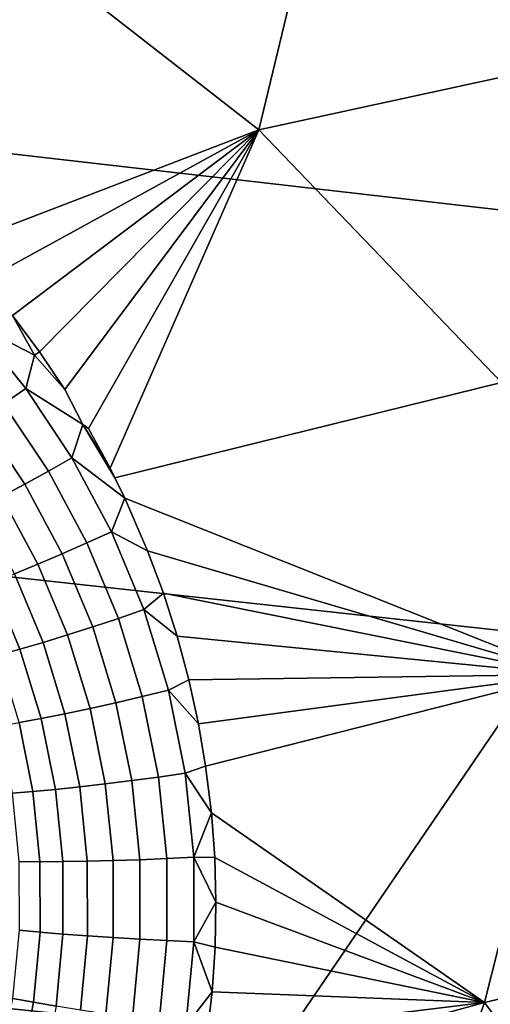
# Model space of a CAD drawing. Header units: metres. Extents: x -240 to 45, y -77 to 27.
# Tile 259 of 656: x -219.59 to -218.901, y 11.992 to 13.436. Entities that reach past the tile are written whole.
import ezdxf

# ---------------------------------------------------------------- set-up
doc = ezdxf.new("R2010")
doc.units = ezdxf.units.M
doc.layers.add('solid_102011X2', color=7, linetype='CONTINUOUS')

msp = doc.modelspace()

# ---------------------------------------------------------------- linework, layer by layer
at = {"layer": 'solid_102011X2'}
for points in [[(-219.322845, 13.813001, 298.423248), (-220.68895, 13.980868, 296.742676), (-221.142838, 13.419267, 297.049622), (-219.768387, 13.258297, 298.730621)], [(-219.23999, 13.274446, 273.145905), (-219.124649, 13.752932, 273.059631), (-218.55867, 13.861031, 272.916779), (-218.742508, 13.382254, 273.019928)], [(-217.943192, 13.646745, 300.092407), (-219.322845, 13.813001, 298.423248), (-219.768387, 13.258297, 298.730621), (-218.380753, 13.098928, 300.399811)], [(-219.23999, 13.274446, 273.145905), (-219.685745, 13.62123, 273.201233), (-219.124649, 13.752932, 273.059631)], [(-219.687119, 13.102864, 273.264374), (-219.732239, 13.148798, 273.270508), (-219.685745, 13.62123, 273.201233), (-219.23999, 13.274446, 273.145905)], [(-218.884384, 12.903912, 273.084839), (-219.23999, 13.274446, 273.145905), (-218.742508, 13.382254, 273.019928)], [(-219.642868, 13.053544, 273.25824), (-219.687119, 13.102864, 273.264374), (-219.23999, 13.274446, 273.145905)], [(-219.600922, 13.002132, 273.252289), (-219.642868, 13.053544, 273.25824), (-219.23999, 13.274446, 273.145905)], [(-219.561295, 12.948708, 273.24649), (-219.600922, 13.002132, 273.252289), (-219.23999, 13.274446, 273.145905)], [(-219.524231, 12.893467, 273.240814), (-219.561295, 12.948708, 273.24649), (-219.23999, 13.274446, 273.145905)], [(-219.49794, 12.842492, 273.236969), (-219.524231, 12.893467, 273.240814), (-219.23999, 13.274446, 273.145905), (-219.489746, 12.836514, 273.235291)], [(-219.458008, 12.778044, 273.229889), (-219.489746, 12.836514, 273.235291), (-219.23999, 13.274446, 273.145905)], [(-218.884384, 12.903912, 273.084839), (-219.451035, 12.764268, 273.228638), (-219.458008, 12.778044, 273.229889), (-219.23999, 13.274446, 273.145905)], [(-218.380753, 13.098928, 300.399811), (-219.768387, 13.258297, 298.730621), (-220.195267, 12.683364, 299.025146), (-218.800003, 12.5311, 300.694336)], [(-219.658218, 12.989697, 273.26178), (-219.648315, 13.037477, 273.260376), (-219.600922, 13.002132, 273.252289), (-219.568832, 12.943747, 273.248413)], [(-219.568832, 12.943747, 273.248413), (-219.600922, 13.002132, 273.252289), (-219.561295, 12.948708, 273.24649)], [(-219.614258, 12.872589, 273.250519), (-219.688766, 12.964288, 273.260895), (-219.658218, 12.989697, 273.26178), (-219.581573, 12.895187, 273.25058)], [(-219.581573, 12.895187, 273.25058), (-219.658218, 12.989697, 273.26178), (-219.568832, 12.943747, 273.248413)], [(-219.568832, 12.943747, 273.248413), (-219.561295, 12.948708, 273.24649), (-219.524231, 12.893467, 273.240814)], [(-219.581573, 12.895187, 273.25058), (-219.568832, 12.943747, 273.248413), (-219.524231, 12.893467, 273.240814), (-219.49794, 12.842492, 273.236969)], [(-219.54837, 12.77374, 273.240509), (-219.614258, 12.872589, 273.250519), (-219.581573, 12.895187, 273.25058), (-219.513794, 12.793295, 273.239807)], [(-219.513794, 12.793295, 273.239807), (-219.581573, 12.895187, 273.25058), (-219.49794, 12.842492, 273.236969)], [(-219.436554, 12.734402, 273.226013), (-219.451035, 12.764268, 273.228638), (-218.884384, 12.903912, 273.084839), (-218.787613, 12.475671, 273.060944)], [(-219.582947, 12.754692, 273.235992), (-219.646912, 12.850571, 273.245239), (-219.614258, 12.872589, 273.250519), (-219.54837, 12.77374, 273.240509)], [(-219.616913, 12.736485, 273.226318), (-219.678955, 12.829519, 273.234833), (-219.646912, 12.850571, 273.245239), (-219.582947, 12.754692, 273.235992)], [(-219.513794, 12.793295, 273.239807), (-219.49794, 12.842492, 273.236969), (-219.451035, 12.764268, 273.228638), (-219.436554, 12.734402, 273.226013)], [(-219.49794, 12.842492, 273.236969), (-219.489746, 12.836514, 273.235291), (-219.458008, 12.778044, 273.229889)], [(-219.49794, 12.842492, 273.236969), (-219.458008, 12.778044, 273.229889), (-219.451035, 12.764268, 273.228638)], [(-219.491974, 12.668593, 273.230896), (-219.54837, 12.77374, 273.240509), (-219.513794, 12.793295, 273.239807), (-219.455765, 12.684897, 273.229462)], [(-219.455765, 12.684897, 273.229462), (-219.513794, 12.793295, 273.239807), (-219.436554, 12.734402, 273.226013)], [(-219.528214, 12.652738, 273.227051), (-219.582947, 12.754692, 273.235992), (-219.54837, 12.77374, 273.240509), (-219.491974, 12.668593, 273.230896)], [(-219.563828, 12.637607, 273.218048), (-219.616913, 12.736485, 273.226318), (-219.582947, 12.754692, 273.235992), (-219.528214, 12.652738, 273.227051)], [(-219.598221, 12.623466, 273.204041), (-219.649673, 12.719439, 273.211639), (-219.616913, 12.736485, 273.226318), (-219.563828, 12.637607, 273.218048)], [(-219.455765, 12.684897, 273.229462), (-219.436554, 12.734402, 273.226013), (-219.402969, 12.657104, 273.219421)], [(-218.787613, 12.475671, 273.060944), (-219.402969, 12.657104, 273.219421), (-219.436554, 12.734402, 273.226013)], [(-218.800003, 12.5311, 300.694336), (-220.195267, 12.683364, 299.025146), (-220.602859, 12.089073, 299.306305), (-219.200317, 11.944119, 300.975555)], [(-219.445862, 12.558099, 273.221619), (-219.491974, 12.668593, 273.230896), (-219.455765, 12.684897, 273.229462), (-219.408325, 12.570976, 273.219574)], [(-219.408325, 12.570976, 273.219574), (-219.455765, 12.684897, 273.229462), (-219.402969, 12.657104, 273.219421), (-219.379837, 12.594951, 273.214386)], [(-219.483444, 12.545623, 273.218445), (-219.528214, 12.652738, 273.227051), (-219.491974, 12.668593, 273.230896), (-219.445862, 12.558099, 273.221619)], [(-219.520432, 12.533767, 273.210052), (-219.563828, 12.637607, 273.218048), (-219.528214, 12.652738, 273.227051), (-219.483444, 12.545623, 273.218445)], [(-218.787613, 12.475671, 273.060944), (-219.379837, 12.594951, 273.214386), (-219.402969, 12.657104, 273.219421)], [(-219.556168, 12.522738, 273.196625), (-219.598221, 12.623466, 273.204041), (-219.563828, 12.637607, 273.218048), (-219.520432, 12.533767, 273.210052)], [(-219.590027, 12.512732, 273.178375), (-219.630768, 12.610566, 273.185242), (-219.598221, 12.623466, 273.204041), (-219.556168, 12.522738, 273.196625)], [(-219.621399, 12.503922, 273.15567), (-219.660904, 12.599131, 273.162018), (-219.630768, 12.610566, 273.185242), (-219.590027, 12.512732, 273.178375)], [(-219.408325, 12.570976, 273.219574), (-219.379837, 12.594951, 273.214386), (-219.359695, 12.531862, 273.209442)], [(-218.787613, 12.475671, 273.060944), (-219.359695, 12.531862, 273.209442), (-219.379837, 12.594951, 273.214386)], [(-219.41069, 12.443315, 273.212769), (-219.445862, 12.558099, 273.221619), (-219.408325, 12.570976, 273.219574), (-219.372162, 12.452624, 273.210144)], [(-219.372162, 12.452624, 273.210144), (-219.408325, 12.570976, 273.219574), (-219.359695, 12.531862, 273.209442), (-219.34256, 12.468003, 273.20462)], [(-219.48735, 12.425946, 273.202301), (-219.520432, 12.533767, 273.210052), (-219.483444, 12.545623, 273.218445), (-219.449326, 12.434369, 273.210144)], [(-219.449326, 12.434369, 273.210144), (-219.483444, 12.545623, 273.218445), (-219.445862, 12.558099, 273.221619), (-219.41069, 12.443315, 273.212769)], [(-219.524124, 12.418193, 273.189392), (-219.556168, 12.522738, 273.196625), (-219.520432, 12.533767, 273.210052), (-219.48735, 12.425946, 273.202301)], [(-218.787613, 12.475671, 273.060944), (-219.34256, 12.468003, 273.20462), (-219.359695, 12.531862, 273.209442)], [(-217.393631, 12.38059, 302.352112), (-218.800003, 12.5311, 300.694336), (-219.200317, 11.944119, 300.975555), (-217.786987, 11.800871, 302.633026)], [(-219.55899, 12.411245, 273.171661), (-219.590027, 12.512732, 273.178375), (-219.556168, 12.522738, 273.196625), (-219.524124, 12.418193, 273.189392)], [(-219.591339, 12.405226, 273.149384), (-219.621399, 12.503922, 273.15567), (-219.590027, 12.512732, 273.178375), (-219.55899, 12.411245, 273.171661)], [(-218.787613, 12.475671, 273.060944), (-219.328461, 12.403481, 273.199951), (-219.34256, 12.468003, 273.20462)], [(-218.787613, 12.475671, 273.060944), (-219.317856, 12.341416, 273.195618), (-219.328461, 12.403481, 273.199951)], [(-219.309479, 12.273084, 273.19104), (-219.317856, 12.341416, 273.195618), (-218.787613, 12.475671, 273.060944), (-218.90921, 11.9948, 273.064026)], [(-218.48822, 12.09449, 272.957214), (-218.90921, 11.9948, 273.064026), (-218.787613, 12.475671, 273.060944)], [(-219.372162, 12.452624, 273.210144), (-219.34256, 12.468003, 273.20462), (-219.328461, 12.403481, 273.199951)], [(-219.426239, 12.320159, 273.202332), (-219.449326, 12.434369, 273.210144), (-219.41069, 12.443315, 273.212769), (-219.386917, 12.325468, 273.204498)], [(-219.386917, 12.325468, 273.204498), (-219.41069, 12.443315, 273.212769), (-219.372162, 12.452624, 273.210144), (-219.347702, 12.331114, 273.201385)], [(-219.347702, 12.331114, 273.201385), (-219.372162, 12.452624, 273.210144), (-219.328461, 12.403481, 273.199951), (-219.317856, 12.341416, 273.195618)], [(-219.464966, 12.315278, 273.194946), (-219.48735, 12.425946, 273.202301), (-219.449326, 12.434369, 273.210144), (-219.426239, 12.320159, 273.202332)], [(-219.53801, 12.307136, 273.165192), (-219.55899, 12.411245, 273.171661), (-219.524124, 12.418193, 273.189392), (-219.502457, 12.310911, 273.182495)], [(-219.502457, 12.310911, 273.182495), (-219.524124, 12.418193, 273.189392), (-219.48735, 12.425946, 273.202301), (-219.464966, 12.315278, 273.194946)], [(-219.600922, 12.301612, 273.117249), (-219.620605, 12.40024, 273.122986), (-219.591339, 12.405226, 273.149384), (-219.57103, 12.304018, 273.143311)], [(-219.57103, 12.304018, 273.143311), (-219.591339, 12.405226, 273.149384), (-219.55899, 12.411245, 273.171661), (-219.53801, 12.307136, 273.165192)], [(-219.374863, 12.205832, 273.196899), (-219.386917, 12.325468, 273.204498), (-219.347702, 12.331114, 273.201385), (-219.335327, 12.207759, 273.19339)], [(-219.347702, 12.331114, 273.201385), (-219.317856, 12.341416, 273.195618), (-219.309479, 12.273084, 273.19104)], [(-219.335327, 12.207759, 273.19339), (-219.347702, 12.331114, 273.201385), (-219.309479, 12.273084, 273.19104)], [(-219.491455, 12.202008, 273.176056), (-219.502457, 12.310911, 273.182495), (-219.464966, 12.315278, 273.194946), (-219.453613, 12.202931, 273.188141)], [(-219.453613, 12.202931, 273.188141), (-219.464966, 12.315278, 273.194946), (-219.426239, 12.320159, 273.202332), (-219.41452, 12.204213, 273.195129)], [(-219.41452, 12.204213, 273.195129), (-219.426239, 12.320159, 273.202332), (-219.386917, 12.325468, 273.204498), (-219.374863, 12.205832, 273.196899)], [(-219.590988, 12.201523, 273.111725), (-219.600922, 12.301612, 273.117249), (-219.57103, 12.304018, 273.143311), (-219.560745, 12.201299, 273.137512)], [(-219.560745, 12.201299, 273.137512), (-219.57103, 12.304018, 273.143311), (-219.53801, 12.307136, 273.165192), (-219.527374, 12.201461, 273.159058)], [(-219.527374, 12.201461, 273.159058), (-219.53801, 12.307136, 273.165192), (-219.502457, 12.310911, 273.182495), (-219.491455, 12.202008, 273.176056)], [(-219.335327, 12.207759, 273.19339), (-219.309479, 12.273084, 273.19104), (-219.304611, 12.207493, 273.18689)], [(-218.90921, 11.9948, 273.064026), (-219.304611, 12.207493, 273.18689), (-219.309479, 12.273084, 273.19104)], [(-219.590866, 12.100924, 273.106598), (-219.590988, 12.201523, 273.111725), (-219.560745, 12.201299, 273.137512), (-219.560577, 12.098074, 273.132172)], [(-219.560577, 12.098074, 273.132172), (-219.560745, 12.201299, 273.137512), (-219.527374, 12.201461, 273.159058), (-219.527161, 12.095285, 273.153473)], [(-219.527161, 12.095285, 273.153473), (-219.527374, 12.201461, 273.159058), (-219.491455, 12.202008, 273.176056), (-219.491211, 12.092606, 273.170197)], [(-219.491211, 12.092606, 273.170197), (-219.491455, 12.202008, 273.176056), (-219.453613, 12.202931, 273.188141), (-219.453354, 12.090083, 273.182007)], [(-219.453354, 12.090083, 273.182007), (-219.453613, 12.202931, 273.188141), (-219.41452, 12.204213, 273.195129), (-219.414261, 12.087762, 273.18869)], [(-219.414261, 12.087762, 273.18869), (-219.41452, 12.204213, 273.195129), (-219.374863, 12.205832, 273.196899), (-219.374603, 12.085682, 273.190155)], [(-219.374603, 12.085682, 273.190155), (-219.374863, 12.205832, 273.196899), (-219.335327, 12.207759, 273.19339), (-219.335098, 12.083879, 273.186371)], [(-219.335327, 12.207759, 273.19339), (-219.304611, 12.207493, 273.18689), (-219.302826, 12.141764, 273.182922)], [(-219.335098, 12.083879, 273.186371), (-219.335327, 12.207759, 273.19339), (-219.302826, 12.141764, 273.182922)], [(-218.90921, 11.9948, 273.064026), (-219.302826, 12.141764, 273.182922), (-219.304611, 12.207493, 273.18689)], [(-219.335098, 12.083879, 273.186371), (-219.302826, 12.141764, 273.182922), (-219.304123, 12.076125, 273.17923)], [(-218.90921, 11.9948, 273.064026), (-219.304123, 12.076125, 273.17923), (-219.302826, 12.141764, 273.182922)], [(-219.600418, 12.000768, 273.102081), (-219.590866, 12.100924, 273.106598), (-219.560577, 12.098074, 273.132172), (-219.570358, 11.995354, 273.127502)], [(-219.570358, 11.995354, 273.127502), (-219.560577, 12.098074, 273.132172), (-219.527161, 12.095285, 273.153473), (-219.537216, 11.989672, 273.148651)], [(-219.200317, 11.944119, 300.975555), (-220.602859, 12.089073, 299.306305), (-220.990524, 11.476347, 299.57373), (-219.58107, 11.3389, 301.243042)], [(-219.537216, 11.989672, 273.148651), (-219.527161, 12.095285, 273.153473), (-219.491211, 12.092606, 273.170197), (-219.501556, 11.983821, 273.165192)], [(-219.501556, 11.983821, 273.165192), (-219.491211, 12.092606, 273.170197), (-219.453354, 12.090083, 273.182007), (-219.46402, 11.977903, 273.176788)], [(-219.46402, 11.977903, 273.176788), (-219.453354, 12.090083, 273.182007), (-219.414261, 12.087762, 273.18869), (-219.425262, 11.972025, 273.183289)], [(-219.425262, 11.972025, 273.183289), (-219.414261, 12.087762, 273.18869), (-219.374603, 12.085682, 273.190155), (-219.385971, 11.966287, 273.18457)], [(-219.385971, 11.966287, 273.18457), (-219.374603, 12.085682, 273.190155), (-219.335098, 12.083879, 273.186371), (-219.346817, 11.96079, 273.180573)], [(-219.346817, 11.96079, 273.180573), (-219.335098, 12.083879, 273.186371), (-219.308472, 12.010612, 273.175781)], [(-219.335098, 12.083879, 273.186371), (-219.304123, 12.076125, 273.17923), (-219.308472, 12.010612, 273.175781)], [(-218.90921, 11.9948, 273.064026), (-218.48822, 12.09449, 272.957214), (-218.159775, 11.71912, 272.818085), (-218.62619, 11.614877, 272.936096)], [(-218.90921, 11.9948, 273.064026), (-219.308472, 12.010612, 273.175781), (-219.304123, 12.076125, 273.17923)], [(-219.346817, 11.96079, 273.180573), (-219.308472, 12.010612, 273.175781), (-219.315918, 11.945028, 273.172638)], [(-218.90921, 11.9948, 273.064026), (-219.315918, 11.945028, 273.172638), (-219.308472, 12.010612, 273.175781)], [(-219.619522, 11.901993, 273.098419), (-219.600418, 12.000768, 273.102081), (-219.570358, 11.995354, 273.127502), (-219.589935, 11.894126, 273.123749)], [(-219.589935, 11.894126, 273.123749), (-219.570358, 11.995354, 273.127502), (-219.537216, 11.989672, 273.148651), (-219.557343, 11.88566, 273.144806)], [(-219.339783, 11.816111, 273.167511), (-219.326431, 11.879832, 273.169861), (-218.90921, 11.9948, 273.064026), (-219.088058, 11.491208, 273.052917)], [(-218.90921, 11.9948, 273.064026), (-219.326431, 11.879832, 273.169861), (-219.315918, 11.945028, 273.172638)], [(-218.90921, 11.9948, 273.064026), (-218.62619, 11.614877, 272.936096), (-219.088058, 11.491208, 273.052917)]]:
    msp.add_3dface(points, dxfattribs=at)

doc.saveas('drawing.dxf')
